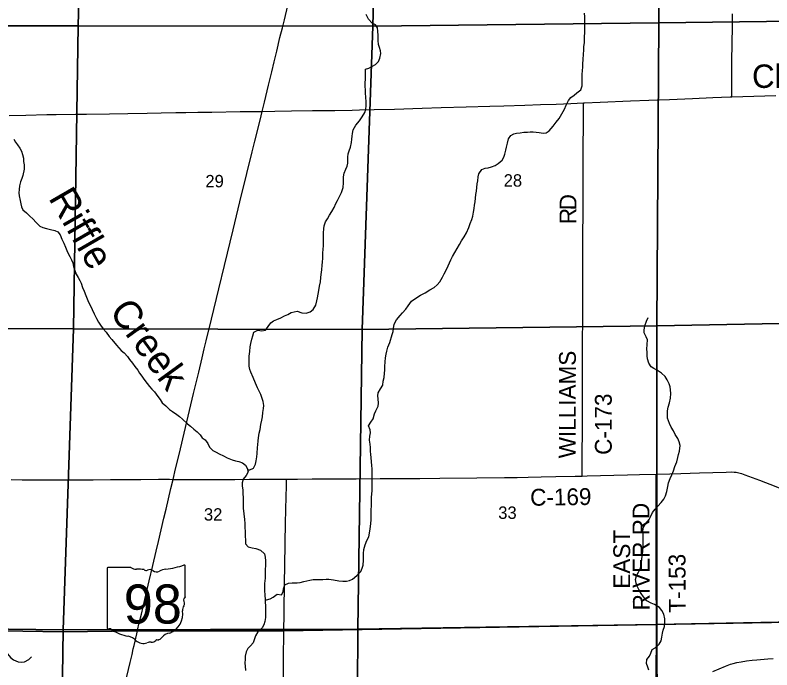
# Model space of a CAD drawing. Extents: x 1584893 to 1934202, y 663575 to 1091909.
# Drawn here: x 1814023 to 1827514, y 931016 to 942681 of the extents above; entities that cross this region are included whole.
import ezdxf

# ---------------------------------------------------------------- set-up
doc = ezdxf.new("R2010")
doc.units = 0
for name, color, linetype in [('GM_X_County_Road', 7, 'Continuous'), ('GM_X_County_Road_Text', 7, 'Continuous'), ('GM_X_Minor_River', 7, 'Continuous'), ('GM_X_Minor_River_Text', 7, 'Continuous'), ('GM_X_Section', 7, 'Continuous'), ('GM_X_Section_Text', 7, 'Continuous'), ('GM_X_State_Location', 7, 'Continuous'), ('GM_X_State_Route', 7, 'Continuous'), ('GM_X_State_Shield', 7, 'Continuous'), ('GM_X_Township', 7, 'Continuous'), ('GM_X_Township_Road', 7, 'Continuous'), ('GM_X_Township_Road_Text', 7, 'Continuous'), ('GM_X_Unincorporated_Text', 7, 'Continuous')]:
    doc.layers.add(name, color=color, linetype=linetype)

msp = doc.modelspace()

# ---------------------------------------------------------------- linework, layer by layer
at = {"layer": 'GM_X_County_Road'}
for points in [[(1826798, 941223), (1826799, 941282), (1826799, 941330), (1826800, 941536), (1826801, 941668), (1826802, 941766), (1826809, 942272), (1826810, 942382), (1826810, 942538), (1826810, 942707)], [(1824132, 934470), (1824132, 934503), (1824132, 934701), (1824134, 934914), (1824136, 935226), (1824137, 935620), (1824138, 936145), (1824139, 936432), (1824139, 936522), (1824139, 936686), (1824141, 936916), (1824142, 937212), (1824143, 937425), (1824143, 937638), (1824144, 937950), (1824146, 938459), (1824147, 938738), (1824148, 939181), (1824149, 939444), (1824151, 939772), (1824151, 940264), (1824154, 940790), (1824155, 941085), (1824155, 941119)], [(1813953, 934407), (1814150, 934403), (1814376, 934402), (1814593, 934401), (1814790, 934400), (1815052, 934401), (1815413, 934404), (1815725, 934406), (1816086, 934409), (1816266, 934410), (1816578, 934411), (1816775, 934412), (1816838, 934410)], [(1816838, 934410), (1816873, 934410), (1817054, 934410), (1817316, 934409), (1817513, 934410), (1817726, 934409), (1817939, 934410), (1818202, 934411), (1818366, 934414), (1818546, 934414), (1818841, 934414), (1818860, 934414)], [(1818860, 934414), (1819055, 934415), (1819317, 934417), (1819842, 934420), (1820104, 934422), (1820531, 934424), (1820875, 934427), (1821121, 934428), (1821236, 934428), (1821597, 934432), (1822253, 934437), (1822745, 934444), (1822975, 934446), (1823172, 934450), (1823401, 934454), (1823664, 934460), (1824008, 934467), (1824132, 934470)], [(1824132, 934470), (1824221, 934472), (1824697, 934485), (1824943, 934492), (1825156, 934495), (1825450, 934504)], [(1825450, 934504), (1825697, 934511), (1825894, 934517), (1826222, 934527), (1826697, 934541), (1826796, 934543), (1826844, 934540), (1826876, 934536), (1826924, 934526), (1826971, 934513), (1827033, 934492), (1827295, 934395), (1827585, 934282), (1828010, 934109), (1828108, 934067)], [(1826460, 930984), (1826686, 931083), (1826746, 931108), (1826777, 931119), (1826824, 931132), (1826888, 931146), (1826968, 931161), (1827065, 931177), (1827162, 931190), (1827244, 931197), (1827441, 931210), (1827539, 931219)]]:
    msp.add_lwpolyline(points, dxfattribs=at)
at = {"layer": 'GM_X_Minor_River'}
for points in [[(1820052, 940636), (1820096, 940718), (1820161, 940796), (1820213, 940872), (1820259, 940944), (1820275, 941008), (1820282, 941064), (1820284, 941134), (1820278, 941220), (1820271, 941290), (1820269, 941342), (1820265, 941416), (1820265, 941484), (1820267, 941536), (1820270, 941590), (1820268, 941646), (1820270, 941716), (1820326, 941738), (1820382, 941768), (1820445, 941799), (1820501, 941853), (1820527, 941917), (1820543, 941995), (1820536, 942045), (1820520, 942107), (1820504, 942161), (1820496, 942228), (1820493, 942316), (1820491, 942396), (1820481, 942454), (1820445, 942508), (1820387, 942538), (1820322, 942610), (1820280, 942691)], [(1821416, 937789), (1821492, 937831), (1821550, 937875), (1821593, 937929), (1821643, 938010), (1821671, 938070), (1821710, 938138), (1821744, 938212), (1821792, 938320), (1821819, 938378), (1821865, 938452), (1821901, 938524), (1821945, 938596), (1821982, 938658), (1822028, 938731), (1822068, 938805), (1822109, 938895), (1822137, 938971), (1822163, 939039), (1822182, 939101), (1822196, 939169), (1822204, 939235), (1822214, 939293), (1822223, 939357), (1822229, 939423), (1822237, 939485), (1822247, 939543), (1822254, 939613), (1822262, 939673), (1822270, 939731), (1822280, 939799), (1822292, 939851), (1822341, 939929), (1822405, 939953), (1822457, 939963), (1822517, 939978), (1822583, 940004), (1822635, 940036), (1822704, 940098), (1822736, 940150), (1822756, 940204), (1822770, 940274), (1822783, 940328), (1822799, 940402), (1822821, 940475), (1822861, 940539), (1822914, 940565), (1822964, 940577), (1823028, 940587), (1823094, 940597), (1823158, 940598), (1823208, 940600), (1823260, 940602), (1823314, 940596), (1823368, 940591), (1823436, 940581), (1823488, 940585), (1823542, 940619), (1823615, 940703), (1823669, 940772), (1823725, 940838), (1823770, 940922), (1823818, 941008), (1823850, 941078), (1823887, 941158), (1823931, 941216), (1823987, 941255), (1824039, 941295), (1824110, 941353), (1824130, 941423), (1824132, 941499), (1824130, 941565), (1824133, 941621), (1824139, 941697), (1824143, 941757), (1824143, 941811), (1824148, 941891), (1824154, 941983), (1824160, 942055), (1824164, 942119), (1824171, 942193), (1824175, 942293), (1824177, 942371), (1824182, 942429), (1824180, 942520), (1824178, 942578), (1824177, 942650), (1824173, 942716)], [(1818169, 934577), (1818208, 934581), (1818272, 934607), (1818310, 934683), (1818322, 934739), (1818333, 934813), (1818337, 934871), (1818343, 934975), (1818351, 935027), (1818358, 935097), (1818362, 935149), (1818376, 935233), (1818393, 935299), (1818405, 935385), (1818419, 935467), (1818433, 935527), (1818442, 935601), (1818452, 935675), (1818454, 935727), (1818448, 935797), (1818427, 935851), (1818401, 935925), (1818375, 935979), (1818345, 936042), (1818308, 936124), (1818264, 936224), (1818226, 936320), (1818208, 936370), (1818197, 936426), (1818195, 936483), (1818195, 936539), (1818197, 936605), (1818206, 936689), (1818214, 936769), (1818226, 936829), (1818244, 936907), (1818259, 936967), (1818279, 937031), (1818349, 937070), (1818419, 937054), (1818489, 937066), (1818534, 937134), (1818582, 937202), (1818632, 937233), (1818690, 937259), (1818758, 937291), (1818828, 937321), (1818885, 937350), (1818943, 937384), (1818997, 937398), (1819051, 937404), (1819137, 937378), (1819213, 937369), (1819283, 937397), (1819337, 937437), (1819386, 937515), (1819404, 937591), (1819414, 937647), (1819424, 937707), (1819439, 937777), (1819451, 937853), (1819465, 937929), (1819473, 938005), (1819482, 938059), (1819490, 938141), (1819496, 938227), (1819501, 938281), (1819507, 938351), (1819511, 938439), (1819515, 938509), (1819520, 938573), (1819520, 938649), (1819518, 938737), (1819521, 938803), (1819527, 938875), (1819533, 938927), (1819559, 938999), (1819590, 939053), (1819626, 939119), (1819670, 939185), (1819708, 939255), (1819741, 939323), (1819769, 939378), (1819801, 939436), (1819843, 939520), (1819870, 939610), (1819878, 939696), (1819879, 939802), (1819891, 939864), (1819919, 939934), (1819941, 939990), (1819954, 940042), (1819954, 940148), (1819960, 940210), (1819980, 940266), (1820003, 940330), (1820017, 940414), (1820025, 940470), (1820031, 940522), (1820036, 940572), (1820052, 940636)], [(1813999, 940471), (1814029, 940419), (1814067, 940369), (1814108, 940312), (1814134, 940258), (1814154, 940198), (1814172, 940134), (1814175, 940074), (1814185, 940012), (1814185, 939936), (1814159, 939826), (1814140, 939770), (1814120, 939710), (1814102, 939640), (1814092, 939572), (1814087, 939518), (1814095, 939462), (1814113, 939376), (1814123, 939318), (1814134, 939268), (1814162, 939212), (1814226, 939159), (1814280, 939103), (1814342, 939047), (1814394, 938995), (1814461, 938920), (1814517, 938900), (1814581, 938880), (1814653, 938862), (1814729, 938843), (1814787, 938821), (1814825, 938769), (1814857, 938691), (1814889, 938620), (1814922, 938550), (1814946, 938490), (1814970, 938434)], [(1814970, 938434), (1815000, 938380), (1815030, 938324), (1815049, 938270), (1815063, 938202), (1815083, 938147), (1815111, 938069), (1815146, 938007), (1815174, 937955), (1815198, 937905), (1815226, 937831), (1815256, 937762), (1815285, 937688), (1815307, 937628), (1815333, 937566), (1815363, 937516), (1815394, 937438), (1815430, 937362), (1815472, 937277), (1815510, 937211), (1815547, 937159), (1815593, 937093), (1815647, 937033), (1815699, 936956), (1815745, 936902), (1815828, 936800), (1815916, 936709), (1815968, 936663), (1816024, 936597), (1816060, 936543), (1816113, 936482), (1816159, 936422), (1816209, 936354), (1816243, 936304), (1816279, 936250), (1816316, 936195), (1816378, 936121), (1816418, 936067), (1816458, 936017), (1816506, 935967), (1816565, 935888), (1816607, 935836), (1816647, 935776), (1816707, 935718), (1816773, 935653), (1816827, 935619), (1816904, 935563), (1816956, 935531), (1817008, 935484), (1817094, 935398), (1817148, 935360), (1817210, 935305), (1817268, 935257), (1817321, 935201), (1817357, 935151), (1817413, 935113), (1817459, 935052), (1817489, 934984), (1817545, 934924), (1817608, 934894), (1817662, 934865), (1817738, 934829), (1817806, 934791), (1817892, 934756), (1817950, 934742), (1818010, 934728), (1818078, 934704), (1818132, 934662), (1818162, 934607), (1818178, 934543), (1818143, 934477), (1818087, 934411), (1818069, 934350), (1818069, 934289), (1818080, 934221), (1818084, 934147), (1818086, 934091), (1818090, 934035), (1818089, 933981), (1818091, 933895), (1818099, 933797), (1818110, 933697), (1818116, 933621), (1818120, 933551), (1818122, 933483), (1818125, 933401), (1818129, 933329), (1818133, 933259), (1818177, 933208), (1818251, 933188), (1818313, 933176), (1818395, 933149), (1818468, 933081), (1818482, 933021), (1818488, 932957), (1818486, 932869), (1818483, 932813), (1818481, 932763), (1818481, 932707), (1818479, 932647), (1818468, 932555)], [(1818481, 932253), (1818503, 932264), (1818571, 932284), (1818622, 932312), (1818696, 932362), (1818770, 932352), (1818800, 932405), (1818810, 932461), (1818832, 932533), (1818899, 932559), (1818963, 932567), (1819049, 932569), (1819107, 932574), (1819171, 932588), (1819225, 932600), (1819279, 932612), (1819339, 932624), (1819413, 932629), (1819511, 932629), (1819567, 932633), (1819617, 932634), (1819699, 932622), (1819795, 932600), (1819863, 932594), (1819932, 932597), (1819984, 932609), (1820036, 932633), (1820116, 932695), (1820184, 932768), (1820213, 932826), (1820227, 932884), (1820233, 932968), (1820235, 933036), (1820236, 933092), (1820240, 933158), (1820262, 933242), (1820292, 933318), (1820329, 933384), (1820343, 933450), (1820353, 933526), (1820366, 933618), (1820368, 933696), (1820370, 933792), (1820373, 933864), (1820375, 933942), (1820377, 934037), (1820377, 934091), (1820388, 934207), (1820388, 934273), (1820390, 934365), (1820389, 934447), (1820389, 934527), (1820387, 934597), (1820384, 934659), (1820378, 934721), (1820370, 934799), (1820366, 934853), (1820360, 934915), (1820359, 934979), (1820355, 935037), (1820341, 935111), (1820347, 935179), (1820358, 935241), (1820350, 935291), (1820322, 935362), (1820362, 935432), (1820409, 935491), (1820431, 935577), (1820453, 935629), (1820494, 935713), (1820502, 935769), (1820494, 935845), (1820488, 935899), (1820494, 935951), (1820537, 936025), (1820577, 936089), (1820587, 936161), (1820604, 936227), (1820610, 936303), (1820614, 936355), (1820616, 936423), (1820623, 936507), (1820627, 936575), (1820637, 936639), (1820647, 936697), (1820666, 936765), (1820704, 936849), (1820743, 936989), (1820761, 937047), (1820769, 937099), (1820781, 937175), (1820820, 937255), (1820886, 937327), (1820932, 937379), (1820990, 937443), (1821029, 937504), (1821091, 937584), (1821165, 937640), (1821250, 937690), (1821336, 937735), (1821416, 937789)], [(1825325, 933695), (1825356, 933757), (1825388, 933821), (1825434, 933879), (1825484, 933931), (1825543, 933999), (1825589, 934057), (1825621, 934116), (1825640, 934192), (1825658, 934284), (1825674, 934346), (1825704, 934428), (1825731, 934492), (1825759, 934560), (1825787, 934638), (1825820, 934720), (1825838, 934798), (1825852, 934852), (1825866, 934912), (1825877, 935012), (1825859, 935080), (1825835, 935136), (1825791, 935209), (1825760, 935273), (1825722, 935341), (1825690, 935403), (1825656, 935499), (1825651, 935575), (1825653, 935629), (1825667, 935699), (1825691, 935775), (1825708, 935855), (1825714, 935941), (1825710, 936005), (1825701, 936061), (1825683, 936114), (1825649, 936182), (1825613, 936240), (1825545, 936302), (1825477, 936347), (1825412, 936383), (1825360, 936417), (1825318, 936483), (1825298, 936557), (1825294, 936613), (1825291, 936679), (1825285, 936730), (1825289, 936812), (1825295, 936894), (1825274, 936952), (1825240, 937020), (1825240, 937070), (1825250, 937148), (1825277, 937226), (1825311, 937296)], [(1825321, 931010), (1825302, 931062), (1825280, 931128), (1825286, 931198), (1825330, 931262), (1825355, 931316), (1825381, 931376), (1825433, 931407), (1825505, 931471), (1825538, 931535), (1825550, 931601), (1825564, 931667), (1825578, 931723), (1825599, 931787), (1825609, 931867), (1825609, 931927), (1825587, 932009), (1825554, 932075), (1825512, 932126), (1825422, 932182), (1825364, 932202), (1825288, 932248), (1825226, 932317), (1825182, 932377), (1825141, 932445), (1825111, 932507), (1825093, 932559), (1825085, 932627), (1825102, 932691), (1825136, 932755), (1825168, 932819), (1825182, 932871), (1825190, 932925), (1825199, 932999), (1825207, 933061), (1825215, 933147), (1825218, 933203), (1825220, 933269), (1825220, 933323), (1825222, 933381), (1825218, 933446), (1825215, 933496), (1825225, 933558), (1825265, 933625), (1825325, 933695)], [(1818468, 932555), (1818466, 932501), (1818468, 932439), (1818474, 932335), (1818479, 932283), (1818483, 932215), (1818487, 932160), (1818487, 932098), (1818484, 932014), (1818484, 931948), (1818476, 931878), (1818456, 931818), (1818429, 931764), (1818349, 931695), (1818311, 931621), (1818290, 931567), (1818266, 931499), (1818222, 931445), (1818172, 931397), (1818140, 931339), (1818125, 931259), (1818123, 931209), (1818121, 931133), (1818123, 931083), (1818132, 931007)], [(1813781, 931598), (1813799, 931528), (1813813, 931470), (1813829, 931416), (1813859, 931349), (1813884, 931299), (1813942, 931235), (1813996, 931197), (1814078, 931162), (1814132, 931154), (1814188, 931160), (1814266, 931198), (1814313, 931250)]]:
    msp.add_lwpolyline(points, dxfattribs=at)
at = {"layer": 'GM_X_Section'}
for points in [[(1830834, 947945), (1830771, 942611), (1825501, 942543), (1825540, 947842)], [(1815283, 947815), (1815148, 942493), (1809163, 942488), (1809163, 942526), (1809209, 947678), (1809214, 947834)], [(1820536, 947810), (1820399, 942482), (1815148, 942493), (1815283, 947815)], [(1825540, 947842), (1825501, 942543), (1820399, 942482), (1820536, 947810)], [(1825501, 942543), (1825463, 937146), (1820210, 937082), (1820399, 942482)], [(1830771, 942611), (1830779, 937249), (1825463, 937146), (1825501, 942543)], [(1815148, 942493), (1815061, 937090), (1809094, 937111), (1809163, 942488)], [(1820399, 942482), (1820210, 937082), (1815061, 937090), (1815148, 942493)], [(1830779, 937249), (1830725, 931924), (1825462, 931822), (1825463, 937146)], [(1815061, 937090), (1814878, 931732), (1809025, 931798), (1809094, 937111)], [(1825463, 937146), (1825462, 931822), (1820135, 931740), (1820210, 937082)], [(1820210, 937082), (1820135, 931740), (1814878, 931732), (1815061, 937090)], [(1830725, 931924), (1830712, 926605), (1825484, 926537), (1825462, 931822)], [(1814878, 931732), (1814800, 926386), (1808922, 926500), (1809025, 931798)], [(1820135, 931740), (1820102, 926457), (1814800, 926386), (1814878, 931732)], [(1825462, 931822), (1825484, 926537), (1820102, 926457), (1820135, 931740)]]:
    msp.add_lwpolyline(points, close=True, dxfattribs=at)
at = {"layer": 'GM_X_State_Route'}
for points in [[(1815997, 930829), (1816043, 931021), (1816075, 931148), (1816086, 931196), (1816108, 931292), (1816129, 931388), (1816144, 931452), (1816193, 931659), (1816207, 931722), (1816236, 931851), (1816274, 932011), (1816305, 932139), (1816352, 932347), (1816413, 932602), (1816476, 932874), (1816535, 933130), (1816577, 933305), (1816624, 933513), (1816675, 933720), (1816713, 933880), (1816800, 934247), (1816838, 934410), (1816883, 934599), (1816945, 934854), (1817060, 935332), (1817203, 935939), (1817297, 936322), (1817355, 936578), (1817395, 936737), (1817431, 936880), (1817523, 937263), (1817654, 937805), (1817756, 938220), (1817908, 938858), (1818030, 939352), (1818154, 939862), (1818248, 940245), (1818296, 940436), (1818372, 940738), (1818408, 940890), (1818429, 940965), (1818468, 941129), (1818540, 941435), (1818599, 941674), (1818641, 941849), (1818687, 942041), (1818745, 942280), (1818788, 942455), (1818824, 942598), (1818885, 942854)], [(1813917, 940896), (1814212, 940902), (1814590, 940908), (1814754, 940910), (1815098, 940915), (1815295, 940919), (1815706, 940925), (1816034, 940928), (1816379, 940936), (1816625, 940941), (1816887, 940944), (1817068, 940947), (1817281, 940950), (1817527, 940955), (1818036, 940963), (1818429, 940965), (1818655, 940971), (1818950, 940975), (1819327, 940981), (1819491, 940983), (1819720, 940985), (1820031, 940991), (1820163, 940994), (1820425, 940999), (1820785, 941008), (1821277, 941022), (1821621, 941033), (1822063, 941047), (1822489, 941059), (1822735, 941065), (1823112, 941080), (1823390, 941089), (1823669, 941098), (1823931, 941109), (1824155, 941119), (1824176, 941120), (1824455, 941130), (1824995, 941153), (1825322, 941166), (1825688, 941180), (1826101, 941197), (1826463, 941213), (1826772, 941223), (1826798, 941223), (1827585, 941248)]]:
    msp.add_lwpolyline(points, dxfattribs=at)
at = {"layer": 'GM_X_State_Shield'}
for p, q in [((1815662, 932823), (1815662, 931766)), ((1816084, 932841), (1815676, 932841)), ((1817054, 932314), (1817054, 932867)), ((1817054, 932315), (1817054, 932314))]:
    msp.add_line(p, q, dxfattribs=at)
for centre, radius, start, end in [((1815678, 932825), 16.1, 98.1301, 188.1301), ((1816181, 932964), 156, 231.6195, 271.1119), ((1816233, 932248), 562, 80.4867, 94.9883), ((1816360, 932830), 45.1, 219.7921, 297.1024), ((1816426, 932708), 93.8, 54.4667, 119.1411), ((1816747, 932518), 297, 97.3462, 120.7689), ((1816559, 934281), 1476, 275.8445, 288.9065), ((1817039, 932869), 15.5, 351.8621, 97.738), ((1816547, 932876), 113, 233.8562, 294.8282), ((1817051, 932274), 24, 107.944, 210.337), ((1816898, 932204), 144, 340.033, 23.6496), ((1817038, 932312), 16.6, 289.6038, 7.7341), ((1817110, 932083), 105, 136.8065, 186.9296), ((1816641, 932013), 369, 292.3089, 8.9858), ((1815678, 931764), 16.3, 171.9584, 258.3066), ((1815681, 931872), 124, 267.339, 280.6039), ((1815706, 931705), 44.8, 29.7484, 93.2717), ((1816271, 932654), 1066, 240.4129, 257.1985), ((1815954, 931291), 334, 47.1842, 75.836), ((1816541, 931664), 119, 282.8732, 323.2771), ((1816797, 931469), 202, 94.4031, 142.5768), ((1816314, 931700), 212, 230.7004, 286.2918), ((1816437, 931335), 174, 85.6951, 111.2099), ((1816452, 931621), 113, 268.777, 315.5493), ((1816554, 931518), 31.8, 65.7517, 132.6484)]:
    msp.add_arc(centre, radius, start, end, dxfattribs=at)
at = {"layer": 'GM_X_Township'}
for points in [[(1841402, 956488), (1841392, 953202), (1841377, 947941), (1841362, 942439), (1841249, 932050), (1840028, 932073), (1836047, 932032), (1830742, 931948), (1828867, 931882), (1825463, 931824), (1818808, 931710), (1816203, 931710), (1814867, 931692), (1810616, 931766)], [(1810616, 931766), (1814867, 931692), (1816203, 931710), (1818808, 931710), (1825463, 931824), (1828867, 931882), (1830742, 931948), (1836047, 932032), (1840028, 932073), (1841249, 932050), (1841192, 926713), (1841113, 919520), (1841058, 916141), (1840970, 910855), (1840896, 907530), (1839634, 907367), (1836624, 906977), (1835631, 906848), (1829401, 906007), (1827940, 905796), (1827503, 905733), (1824723, 905333)]]:
    msp.add_lwpolyline(points, dxfattribs=at)
at = {"layer": 'GM_X_Township_Road'}
for points in [[(1818815, 931740), (1818815, 931756), (1818819, 931969), (1818821, 932183), (1818825, 932445), (1818828, 932577), (1818831, 932856), (1818839, 933282), (1818846, 933627), (1818856, 934103), (1818859, 934283), (1818860, 934382), (1818860, 934414)], [(1825458, 931940), (1825457, 932041), (1825453, 932467), (1825454, 932565), (1825453, 932729), (1825453, 932991), (1825453, 933155), (1825452, 933466), (1825452, 933712), (1825451, 934006), (1825451, 934252), (1825450, 934465), (1825450, 934504)], [(1825458, 931840), (1825458, 931844), (1825458, 931940)], [(1818814, 931645), (1818814, 931674), (1818815, 931740)], [(1825452, 930493), (1825452, 930534), (1825452, 930764), (1825451, 930878), (1825450, 930977), (1825452, 931157), (1825456, 931402), (1825458, 931599), (1825458, 931840)], [(1818802, 930411), (1818805, 930771), (1818807, 931034), (1818809, 931264), (1818814, 931645)]]:
    msp.add_lwpolyline(points, dxfattribs=at)

# ---------------------------------------------------------------- texts
at = {"layer": 'GM_X_County_Road_Text'}
for s, rotation, p in [('D', 89.3005, (1824029, 939202)), ('R', 89.9961, (1824029, 938957)), ('WILLIAMS', 89.863, (1824016, 934785)), ('C-173', 90, (1824660, 934847)), ('C-169', 0.8352, (1823207, 933939))]:
    msp.add_text(s, height=300, rotation=rotation, dxfattribs=at).set_placement(p)
at = {"layer": 'GM_X_Minor_River_Text'}
for s, rotation, p in [('Riffle', 300.0125, (1814608, 939424)), ('Creek', 306.0121, (1815687, 937399))]:
    msp.add_text(s, height=500.1, rotation=rotation, dxfattribs=at).set_placement(p)
at = {"layer": 'GM_X_Section_Text'}
for s, p in [('29', (1817415, 939613)), ('28', (1822733, 939626)), ('32', (1817389, 933675)), ('33', (1822636, 933706))]:
    msp.add_text(s, height=221, rotation=0, dxfattribs=at).set_placement(p)
at = {"layer": 'GM_X_State_Location'}
msp.add_text('98', height=1, rotation=0, dxfattribs=at).set_placement((1816091, 932151))
for s in ['s', 'r']:
    msp.add_text(s, height=1, dxfattribs=at).set_placement((1816343, 932224))
at = {"layer": 'GM_X_State_Shield'}
msp.add_text('98', height=696.1, dxfattribs=at).set_placement((1815960, 931841))
at = {"layer": 'GM_X_Township_Road_Text'}
for s, rotation, p in [('RIVER RD', 90.1475, (1825336, 932076)), ('EAST', 90, (1824988, 932462)), ('T-153', 90.2824, (1825979, 932036))]:
    msp.add_text(s, height=300, rotation=rotation, dxfattribs=at).set_placement(p)
at = {"layer": 'GM_X_Unincorporated_Text'}
msp.add_text('Claridon', height=417, rotation=0, dxfattribs=at).set_placement((1827161, 941385))

doc.saveas('drawing.dxf')
